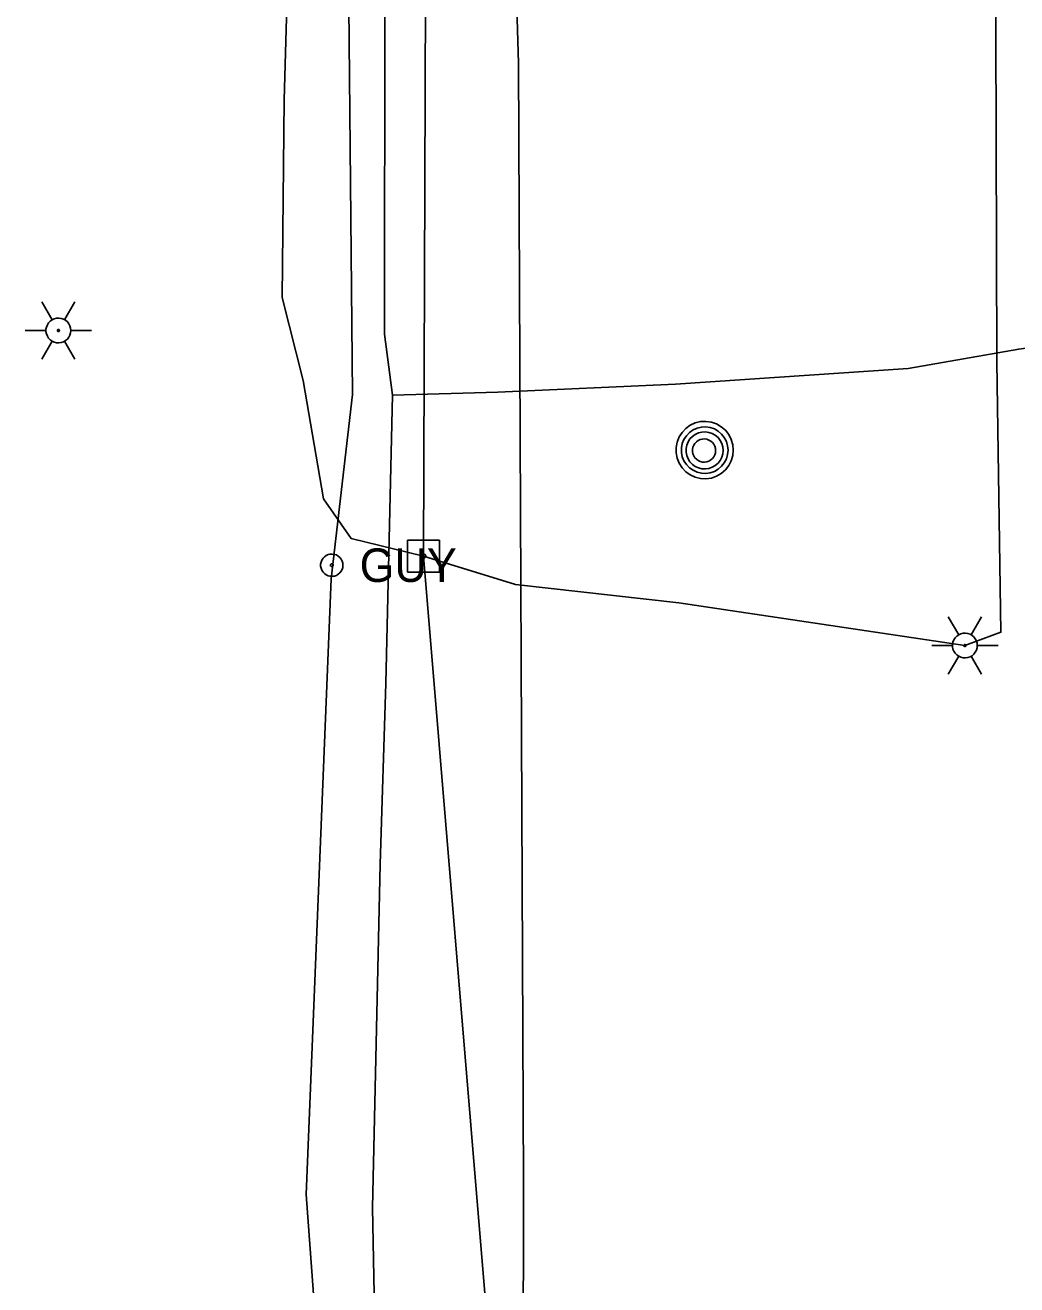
# Model space of a CAD drawing. Extents: x 600849 to 606371, y 330010 to 403088.
# Drawn here: x 601999.6 to 602113.5, y 368533.5 to 368678.2 of the extents above; entities that cross this region are included whole.
import ezdxf

# ---------------------------------------------------------------- set-up
doc = ezdxf.new("R2010")
doc.units = 0
for name, color, linetype in [('E_LTG', 7, 'Continuous'), ('E_UTL_E_UG', 7, 'Continuous'), ('E_UTL_EGuyWire', 7, 'Continuous'), ('E_UTL_EPowerPole', 7, 'Continuous'), ('E_UTL_G_UG', 7, 'Continuous'), ('E_UTL_MH', 7, 'Continuous'), ('E_UTL_Overhead', 7, 'Continuous'), ('E_UTL_T_UG', 7, 'Continuous')]:
    doc.layers.add(name, color=color, linetype=linetype)

msp = doc.modelspace()

# ---------------------------------------------------------------- linework, layer by layer
at = {"layer": 'E_LTG'}
for points in [[(602002.71, 368644.33), (602001.52, 368646.39)], [(602004.14, 368644.33), (602005.33, 368646.39)], [(602004.85, 368643.09), (602004.83, 368643.36), (602004.75, 368643.62), (602004.63, 368643.86), (602004.46, 368644.08), (602004.25, 368644.26), (602004.02, 368644.39), (602003.76, 368644.48), (602003.49, 368644.52), (602003.22, 368644.51), (602002.96, 368644.44), (602002.71, 368644.33), (602002.49, 368644.17), (602002.3, 368643.98), (602002.16, 368643.75), (602002.05, 368643.49), (602002, 368643.23), (602002, 368642.96), (602002.05, 368642.69), (602002.16, 368642.44), (602002.3, 368642.21), (602002.49, 368642.01), (602002.71, 368641.85), (602002.96, 368641.74), (602003.22, 368641.68), (602003.49, 368641.66), (602003.76, 368641.7), (602004.02, 368641.79), (602004.25, 368641.93), (602004.46, 368642.11), (602004.63, 368642.32), (602004.75, 368642.56), (602004.83, 368642.82), (602004.85, 368643.09)], [(602004.85, 368643.09), (602004.83, 368643.36), (602004.75, 368643.62), (602004.63, 368643.86), (602004.46, 368644.08), (602004.25, 368644.26), (602004.02, 368644.39), (602003.76, 368644.48), (602003.49, 368644.52), (602003.22, 368644.51), (602002.96, 368644.44), (602002.71, 368644.33), (602002.49, 368644.17), (602002.3, 368643.98), (602002.16, 368643.75), (602002.05, 368643.49), (602002, 368643.23), (602002, 368642.96), (602002.05, 368642.69), (602002.16, 368642.44), (602002.3, 368642.21), (602002.49, 368642.01), (602002.71, 368641.85), (602002.96, 368641.74), (602003.22, 368641.68), (602003.49, 368641.66), (602003.76, 368641.7), (602004.02, 368641.79), (602004.25, 368641.93), (602004.46, 368642.11), (602004.63, 368642.32), (602004.75, 368642.56), (602004.83, 368642.82), (602004.85, 368643.09)], [(602004.85, 368643.09), (602004.83, 368643.36), (602004.75, 368643.62), (602004.63, 368643.86), (602004.46, 368644.08), (602004.25, 368644.26), (602004.02, 368644.39), (602003.76, 368644.48), (602003.49, 368644.52), (602003.22, 368644.51), (602002.96, 368644.44), (602002.71, 368644.33), (602002.49, 368644.17), (602002.3, 368643.98), (602002.16, 368643.75), (602002.05, 368643.49), (602002, 368643.23), (602002, 368642.96), (602002.05, 368642.69), (602002.16, 368642.44), (602002.3, 368642.21), (602002.49, 368642.01), (602002.71, 368641.85), (602002.96, 368641.74), (602003.22, 368641.68), (602003.49, 368641.66), (602003.76, 368641.7), (602004.02, 368641.79), (602004.25, 368641.93), (602004.46, 368642.11), (602004.63, 368642.32), (602004.75, 368642.56), (602004.83, 368642.82), (602004.85, 368643.09)], [(601999.62, 368643.09), (602002, 368643.09)], [(602003.55, 368643.09), (602003.54, 368643.11), (602003.54, 368643.14), (602003.53, 368643.16), (602003.51, 368643.17), (602003.5, 368643.19), (602003.48, 368643.2), (602003.45, 368643.21), (602003.43, 368643.21), (602003.41, 368643.21), (602003.39, 368643.2), (602003.37, 368643.19), (602003.35, 368643.18), (602003.33, 368643.17), (602003.32, 368643.15), (602003.31, 368643.13), (602003.31, 368643.1), (602003.31, 368643.08), (602003.31, 368643.06), (602003.32, 368643.04), (602003.33, 368643.02), (602003.35, 368643), (602003.37, 368642.99), (602003.39, 368642.98), (602003.41, 368642.97), (602003.43, 368642.97), (602003.45, 368642.98), (602003.48, 368642.98), (602003.5, 368642.99), (602003.51, 368643.01), (602003.53, 368643.03), (602003.54, 368643.05), (602003.54, 368643.07), (602003.55, 368643.09)], [(602004.85, 368643.09), (602007.24, 368643.09)], [(602001.52, 368639.79), (602002.71, 368641.85)], [(602005.33, 368639.79), (602004.14, 368641.85)], [(602106.86, 368608.13), (602105.67, 368610.2)], [(602108.29, 368608.13), (602109.48, 368610.2)], [(602109, 368606.9), (602108.98, 368607.17), (602108.9, 368607.43), (602108.77, 368607.67), (602108.61, 368607.88), (602108.4, 368608.06), (602108.17, 368608.2), (602107.91, 368608.28), (602107.64, 368608.32), (602107.37, 368608.31), (602107.11, 368608.25), (602106.86, 368608.13), (602106.64, 368607.98), (602106.45, 368607.78), (602106.3, 368607.55), (602106.2, 368607.3), (602106.15, 368607.03), (602106.15, 368606.76), (602106.2, 368606.49), (602106.3, 368606.24), (602106.45, 368606.01), (602106.64, 368605.82), (602106.86, 368605.66), (602107.11, 368605.55), (602107.37, 368605.48), (602107.64, 368605.47), (602107.91, 368605.51), (602108.17, 368605.6), (602108.4, 368605.73), (602108.61, 368605.91), (602108.77, 368606.12), (602108.9, 368606.36), (602108.98, 368606.63), (602109, 368606.9)], [(602109, 368606.9), (602108.98, 368607.17), (602108.9, 368607.43), (602108.77, 368607.67), (602108.61, 368607.88), (602108.4, 368608.06), (602108.17, 368608.2), (602107.91, 368608.28), (602107.64, 368608.32), (602107.37, 368608.31), (602107.11, 368608.25), (602106.86, 368608.13), (602106.64, 368607.98), (602106.45, 368607.78), (602106.3, 368607.55), (602106.2, 368607.3), (602106.15, 368607.03), (602106.15, 368606.76), (602106.2, 368606.49), (602106.3, 368606.24), (602106.45, 368606.01), (602106.64, 368605.82), (602106.86, 368605.66), (602107.11, 368605.55), (602107.37, 368605.48), (602107.64, 368605.47), (602107.91, 368605.51), (602108.17, 368605.6), (602108.4, 368605.73), (602108.61, 368605.91), (602108.77, 368606.12), (602108.9, 368606.36), (602108.98, 368606.63), (602109, 368606.9)], [(602109, 368606.9), (602108.98, 368607.17), (602108.9, 368607.43), (602108.77, 368607.67), (602108.61, 368607.88), (602108.4, 368608.06), (602108.17, 368608.2), (602107.91, 368608.28), (602107.64, 368608.32), (602107.37, 368608.31), (602107.11, 368608.25), (602106.86, 368608.13), (602106.64, 368607.98), (602106.45, 368607.78), (602106.3, 368607.55), (602106.2, 368607.3), (602106.15, 368607.03), (602106.15, 368606.76), (602106.2, 368606.49), (602106.3, 368606.24), (602106.45, 368606.01), (602106.64, 368605.82), (602106.86, 368605.66), (602107.11, 368605.55), (602107.37, 368605.48), (602107.64, 368605.47), (602107.91, 368605.51), (602108.17, 368605.6), (602108.4, 368605.73), (602108.61, 368605.91), (602108.77, 368606.12), (602108.9, 368606.36), (602108.98, 368606.63), (602109, 368606.9)], [(602103.76, 368606.9), (602106.14, 368606.9)], [(602107.69, 368606.9), (602107.69, 368606.92), (602107.68, 368606.94), (602107.67, 368606.96), (602107.66, 368606.98), (602107.64, 368606.99), (602107.62, 368607), (602107.6, 368607.01), (602107.58, 368607.01), (602107.56, 368607.01), (602107.53, 368607.01), (602107.51, 368607), (602107.49, 368606.99), (602107.48, 368606.97), (602107.47, 368606.95), (602107.46, 368606.93), (602107.45, 368606.91), (602107.45, 368606.88), (602107.46, 368606.86), (602107.47, 368606.84), (602107.48, 368606.82), (602107.49, 368606.81), (602107.51, 368606.79), (602107.53, 368606.78), (602107.56, 368606.78), (602107.58, 368606.78), (602107.6, 368606.78), (602107.62, 368606.79), (602107.64, 368606.8), (602107.66, 368606.81), (602107.67, 368606.83), (602107.68, 368606.85), (602107.69, 368606.87), (602107.69, 368606.9)], [(602109, 368606.9), (602111.38, 368606.9)], [(602105.67, 368603.6), (602106.86, 368605.66)], [(602109.48, 368603.6), (602108.29, 368605.66)]]:
    msp.add_lwpolyline(points, dxfattribs=at)
at = {"layer": 'E_UTL_E_UG'}
for points in [[(602036.65, 368479.27), (602031.91, 368543.82), (602034.75, 368614.57), (602037.21, 368635.74), (602036.61, 368700.61), (602038.77, 368763.95), (602037.38, 368833.78), (602037.44, 368907.4), (602038.32, 368957.12), (602039.31, 369034.73), (602038.19, 369091.48), (602036.74, 369161.55), (602038.61, 369191.18), (602038.21, 369265.78), (602037.44, 369373.98), (602036.17, 369465.24), (602038.9, 369568.32), (602043.78, 369615.93), (602044, 369661.35), (602043.09, 369757.21)], [(602045.39, 368617.17), (602055.95, 368613.91), (602074.7, 368611.8), (602107.57, 368606.9), (602111.72, 368608.42), (602111.23, 368639.49), (602111.03, 368716.06), (602109.57, 368721.04), (602109.48, 368722.06), (602109.49, 368722.96), (602107.84, 368748.94), (602103.15, 368807.3), (602097.74, 368881.28), (602093.9, 368942.51), (602093.9, 368943.33)], [(602045.39, 368617.17), (602037.05, 368619.2), (602033.89, 368623.75), (602031.55, 368637.34), (602029.15, 368646.88), (602029.36, 368669.59), (602030.16, 368697.93), (602027.82, 368704.53)]]:
    msp.add_lwpolyline(points, dxfattribs=at)
at = {"layer": 'E_UTL_EGuyWire'}
for points in [[(602036.12, 368616.13), (602036.1, 368616.37), (602036.03, 368616.6), (602035.91, 368616.82), (602035.76, 368617.01), (602035.58, 368617.17), (602035.37, 368617.3), (602035.14, 368617.37), (602034.9, 368617.41), (602034.65, 368617.4), (602034.42, 368617.34), (602034.19, 368617.24), (602033.99, 368617.1), (602033.83, 368616.92), (602033.69, 368616.72), (602033.6, 368616.49), (602033.56, 368616.25), (602033.56, 368616.01), (602033.6, 368615.77), (602033.69, 368615.54), (602033.83, 368615.33), (602033.99, 368615.16), (602034.19, 368615.02), (602034.42, 368614.92), (602034.65, 368614.86), (602034.9, 368614.85), (602035.14, 368614.88), (602035.37, 368614.96), (602035.58, 368615.08), (602035.76, 368615.24), (602035.91, 368615.43), (602036.03, 368615.65), (602036.1, 368615.88), (602036.12, 368616.13)], [(602035, 368616.13), (602034.99, 368616.16), (602034.98, 368616.19), (602034.97, 368616.21), (602034.95, 368616.24), (602034.93, 368616.26), (602034.9, 368616.27), (602034.87, 368616.28), (602034.84, 368616.29), (602034.81, 368616.29), (602034.78, 368616.28), (602034.75, 368616.27), (602034.73, 368616.25), (602034.71, 368616.23), (602034.69, 368616.2), (602034.68, 368616.17), (602034.68, 368616.14), (602034.68, 368616.11), (602034.68, 368616.08), (602034.69, 368616.05), (602034.71, 368616.03), (602034.73, 368616.01), (602034.75, 368615.99), (602034.78, 368615.98), (602034.81, 368615.97), (602034.84, 368615.97), (602034.87, 368615.97), (602034.9, 368615.98), (602034.93, 368616), (602034.95, 368616.02), (602034.97, 368616.04), (602034.98, 368616.07), (602034.99, 368616.1), (602035, 368616.13)]]:
    msp.add_lwpolyline(points, dxfattribs=at)
at = {"layer": 'E_UTL_EPowerPole'}
for points in [[(602045.36, 368619.02), (602045.36, 368621.92)], [(602047.2, 368619.02), (602043.52, 368619.02)], [(602043.52, 368619.02), (602043.52, 368615.32)], [(602047.2, 368615.32), (602047.2, 368619.02)], [(602045.63, 368617.17), (602045.63, 368617.22), (602045.61, 368617.26), (602045.59, 368617.3), (602045.56, 368617.34), (602045.53, 368617.37), (602045.49, 368617.39), (602045.45, 368617.41), (602045.4, 368617.41), (602045.36, 368617.41), (602045.31, 368617.4), (602045.27, 368617.38), (602045.24, 368617.35), (602045.2, 368617.32), (602045.18, 368617.28), (602045.16, 368617.24), (602045.15, 368617.2), (602045.15, 368617.15), (602045.16, 368617.11), (602045.18, 368617.06), (602045.2, 368617.03), (602045.24, 368616.99), (602045.27, 368616.97), (602045.31, 368616.95), (602045.36, 368616.94), (602045.4, 368616.94), (602045.45, 368616.94), (602045.49, 368616.96), (602045.53, 368616.98), (602045.56, 368617.01), (602045.59, 368617.04), (602045.61, 368617.08), (602045.63, 368617.13), (602045.63, 368617.17)], [(602043.52, 368615.32), (602047.2, 368615.32)]]:
    msp.add_lwpolyline(points, dxfattribs=at)
at = {"layer": 'E_UTL_G_UG'}
for points in [[(602040.31, 368500.65), (602039.52, 368542.31), (602040.38, 368581.78), (602041.06, 368602.54), (602041.8, 368635.67), (602040.91, 368642.65), (602040.95, 368681.4), (602042.41, 368709.93), (602043.11, 368733.16), (602043.03, 368769.04), (602042.65, 368811.55), (602042.41, 368862.76), (602043.13, 368898.34), (602043.05, 368958.08), (602041.79, 369007.09)], [(602041.8, 368635.67), (602053.93, 368636.01), (602074.33, 368636.93), (602101.06, 368638.73), (602113.77, 368640.96), (602150.58, 368646.23), (602162.42, 368647.27), (602166.66, 368648.17), (602176.81, 368647.72)]]:
    msp.add_lwpolyline(points, dxfattribs=at)
at = {"layer": 'E_UTL_MH'}
for points in [[(602080.97, 368629.35), (602080.91, 368629.97), (602080.74, 368630.58), (602080.45, 368631.13), (602080.06, 368631.63), (602079.59, 368632.04), (602079.04, 368632.35), (602078.45, 368632.56), (602077.83, 368632.65), (602077.2, 368632.62), (602076.59, 368632.47), (602076.02, 368632.21), (602075.51, 368631.84), (602075.08, 368631.39), (602074.74, 368630.86), (602074.51, 368630.28), (602074.39, 368629.66), (602074.39, 368629.04), (602074.51, 368628.42), (602074.74, 368627.84), (602075.08, 368627.31), (602075.51, 368626.86), (602076.02, 368626.49), (602076.59, 368626.23), (602077.2, 368626.08), (602077.83, 368626.05), (602078.45, 368626.14), (602079.04, 368626.35), (602079.59, 368626.66), (602080.06, 368627.07), (602080.45, 368627.57), (602080.74, 368628.12), (602080.91, 368628.73), (602080.97, 368629.35)], [(602080.36, 368629.35), (602080.31, 368629.85), (602080.17, 368630.34), (602079.93, 368630.79), (602079.62, 368631.19), (602079.23, 368631.53), (602078.79, 368631.78), (602078.31, 368631.95), (602077.81, 368632.02), (602077.3, 368632), (602076.8, 368631.88), (602076.34, 368631.66), (602075.93, 368631.37), (602075.58, 368631), (602075.3, 368630.57), (602075.11, 368630.1), (602075.02, 368629.6), (602075.02, 368629.09), (602075.11, 368628.59), (602075.3, 368628.12), (602075.58, 368627.69), (602075.93, 368627.32), (602076.34, 368627.03), (602076.8, 368626.82), (602077.3, 368626.7), (602077.81, 368626.67), (602078.31, 368626.74), (602078.79, 368626.91), (602079.23, 368627.17), (602079.62, 368627.5), (602079.93, 368627.9), (602080.17, 368628.35), (602080.31, 368628.84), (602080.36, 368629.35)], [(602079.79, 368629.32), (602079.76, 368629.72), (602079.64, 368630.11), (602079.46, 368630.47), (602079.21, 368630.79), (602078.9, 368631.05), (602078.55, 368631.25), (602078.17, 368631.39), (602077.77, 368631.44), (602077.36, 368631.42), (602076.97, 368631.33), (602076.6, 368631.16), (602076.27, 368630.93), (602075.99, 368630.63), (602075.77, 368630.29), (602075.62, 368629.92), (602075.55, 368629.52), (602075.55, 368629.11), (602075.62, 368628.72), (602075.77, 368628.34), (602075.99, 368628), (602076.27, 368627.71), (602076.6, 368627.47), (602076.97, 368627.3), (602077.36, 368627.21), (602077.77, 368627.19), (602078.17, 368627.25), (602078.55, 368627.38), (602078.9, 368627.58), (602079.21, 368627.85), (602079.46, 368628.17), (602079.64, 368628.53), (602079.76, 368628.91), (602079.79, 368629.32)], [(602078.94, 368629.3), (602078.91, 368629.55), (602078.84, 368629.8), (602078.73, 368630.02), (602078.57, 368630.22), (602078.38, 368630.39), (602078.16, 368630.51), (602077.92, 368630.6), (602077.67, 368630.63), (602077.42, 368630.62), (602077.17, 368630.56), (602076.94, 368630.46), (602076.73, 368630.31), (602076.56, 368630.12), (602076.42, 368629.91), (602076.33, 368629.68), (602076.28, 368629.43), (602076.28, 368629.17), (602076.33, 368628.93), (602076.42, 368628.69), (602076.56, 368628.48), (602076.73, 368628.29), (602076.94, 368628.15), (602077.17, 368628.04), (602077.42, 368627.98), (602077.67, 368627.97), (602077.92, 368628.01), (602078.16, 368628.09), (602078.38, 368628.22), (602078.57, 368628.38), (602078.73, 368628.58), (602078.84, 368628.81), (602078.91, 368629.05), (602078.94, 368629.3)]]:
    msp.add_lwpolyline(points, dxfattribs=at)
at = {"layer": 'E_UTL_Overhead'}
msp.add_lwpolyline([(602049.62, 366998.37), (602049.43, 367090.32), (602050.33, 367289.54), (602050.21, 367450.04), (602046.65, 367600.38), (602051.29, 367697.52), (602053.8, 367901.24), (602051.89, 368080.89), (602055.16, 368276.21), (602053.08, 368301.06), (602057.62, 368469.75), (602045.39, 368617.17), (602046.06, 368815.09), (602047.67, 369060.69), (602047.72, 369211.87), (602048.36, 369250.01), (602048.54, 369288.25), (602049.4, 369442.5), (602049.76, 369613.32), (602051.08, 369789.61)], dxfattribs=at)
at = {"layer": 'E_UTL_T_UG'}
msp.add_lwpolyline([(602051.34, 368009.14), (602051.89, 368080.89), (602055.36, 368086.98), (602053.17, 368186.65), (602052.96, 368247.29), (602057.14, 368287.65), (602056.92, 368311.6), (602057.26, 368326.5), (602055.41, 368414.65), (602056.51, 368455.04), (602056.73, 368477.07), (602056.88, 368545.29), (602056.27, 368673.81), (602055.65, 368695.47), (602057.54, 368813.47), (602059, 368959.42), (602058.48, 369087.55)], dxfattribs=at)

# ---------------------------------------------------------------- texts
at = {"layer": 'E_UTL_EGuyWire'}
msp.add_text('GUY', height=3.85, dxfattribs=at).set_placement((602038.04, 368614.2))

doc.saveas('drawing.dxf')
